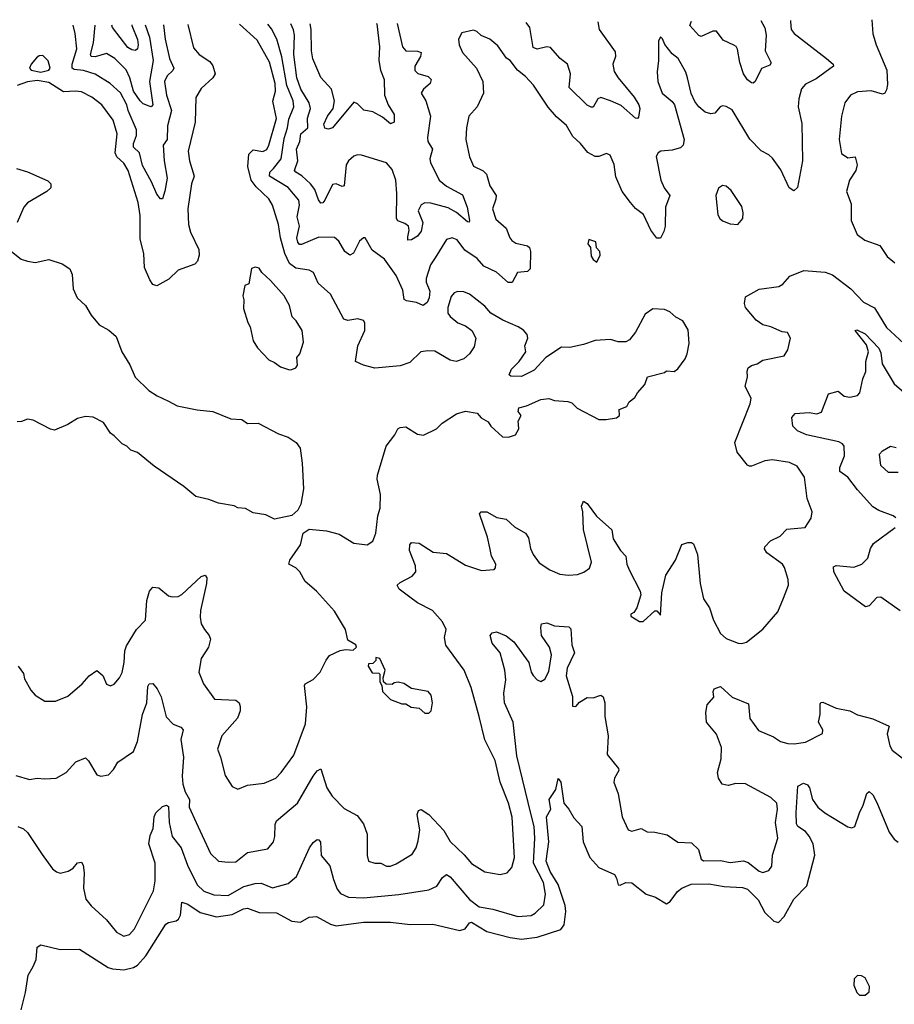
# Model space of a CAD drawing. Extents: x 2199565 to 2323334, y 894172 to 1018966.
# Tile 389 of 440: x 2269675 to 2274205, y 1012984 to 1018086. Entities that reach past the tile are written whole.
import ezdxf

# ---------------------------------------------------------------- set-up
doc = ezdxf.new("R2010")
doc.units = 0

msp = doc.modelspace()

# ---------------------------------------------------------------- linework, layer by layer
at = {"layer": '0CON10XD'}
for points in [[(2270546.6, 1018060.4), (2270575, 1017940), (2270605, 1017905.7), (2270659.4, 1017869.4), (2270676.1, 1017846.1), (2270686.7, 1017805), (2270675.4, 1017784.6), (2270615, 1017730), (2270587.1, 1017682.9), (2270583.1, 1017555), (2270547.1, 1017405), (2270554.3, 1017355), (2270578.5, 1017275), (2270564.5, 1017235.5), (2270545.5, 1017105), (2270548.5, 1017025), (2270559.5, 1016985), (2270602.9, 1016895), (2270603.9, 1016865), (2270596, 1016834), (2270581.7, 1016818.3), (2270495, 1016788.1), (2270448.1, 1016741.9), (2270385, 1016706.7), (2270365, 1016713.3), (2270348.3, 1016738.3), (2270322, 1016802), (2270317.1, 1016875), (2270298.1, 1016948.1), (2270298.2, 1017071.8), (2270288.4, 1017138.4), (2270235.9, 1017305), (2270215, 1017342.5), (2270178.4, 1017375), (2270168.9, 1017395), (2270180.3, 1017495), (2270159.1, 1017565), (2270100.9, 1017645), (2270049.2, 1017685), (2269995, 1017711.2), (2269964.3, 1017715.7), (2269901.2, 1017711.2), (2269825, 1017760.7), (2269765, 1017771.5), (2269715, 1017764.1), (2269661.2, 1017745)], [(2270420, 1018059.7), (2270429.2, 1017985), (2270450.2, 1017885), (2270473.1, 1017835), (2270468, 1017822), (2270438.2, 1017795), (2270425.3, 1017764.7), (2270435.3, 1017695), (2270461.9, 1017615), (2270441.1, 1017535), (2270439.3, 1017465), (2270417.5, 1017435), (2270422.6, 1017355), (2270439.1, 1017265), (2270427.2, 1017197.2), (2270415, 1017156.7), (2270405, 1017158), (2270385, 1017181.9), (2270357.8, 1017245), (2270310.2, 1017330.2), (2270295.1, 1017395.1), (2270264.6, 1017425), (2270264.1, 1017444.1), (2270279.8, 1017485), (2270280.4, 1017515), (2270236.5, 1017615), (2270229.1, 1017645), (2270196.4, 1017706.4), (2270144.3, 1017754.3), (2270065, 1017804.1), (2270005, 1017823), (2269957.7, 1017827.7), (2269946.9, 1017835), (2269946, 1017855), (2269971.2, 1017935), (2269961.5, 1018015), (2269951.4, 1018057)], [(2270324.4, 1018059.2), (2270346.9, 1017995), (2270366.7, 1017875), (2270347.3, 1017765), (2270365, 1017644), (2270355.3, 1017634.7), (2270345, 1017637), (2270315, 1017650.2), (2270298.4, 1017665), (2270265, 1017716), (2270245.1, 1017785.1), (2270225.8, 1017825.8), (2270167.3, 1017885), (2270125, 1017910), (2270065, 1017893), (2270044.8, 1017894.8), (2270042.1, 1017905), (2270056.3, 1017966.3), (2270065.8, 1018057.7)], [(2270255.7, 1018058.8), (2270256, 1018056), (2270285, 1017983.8), (2270289.3, 1017955), (2270285.4, 1017935), (2270275, 1017926.4), (2270255, 1017929.4), (2270235, 1017941.8), (2270156.4, 1018045), (2270152.7, 1018058.2)], [(2270333.2, 1015076.8), (2270347.5, 1015125), (2270365, 1015146), (2270395, 1015141.4), (2270445, 1015100), (2270465, 1015094.4), (2270495, 1015096.7), (2270515, 1015106.7), (2270615, 1015200), (2270635, 1015207.5), (2270643.9, 1015193.9), (2270643.1, 1015165), (2270611.5, 1015025), (2270609.1, 1014989.1), (2270615.6, 1014955), (2270631.4, 1014925), (2270657.1, 1014895), (2270662.9, 1014875), (2270653.1, 1014835), (2270614.4, 1014775), (2270602.5, 1014705), (2270626.5, 1014645), (2270683.8, 1014565), (2270795, 1014560), (2270811.2, 1014545), (2270817, 1014527), (2270817.5, 1014505), (2270803.4, 1014466.6), (2270722.5, 1014375), (2270699.2, 1014305), (2270715.6, 1014265), (2270738.5, 1014168.5), (2270775, 1014111.4), (2270805, 1014098.1), (2270855, 1014119.4), (2270940.8, 1014129.2), (2271001.4, 1014155), (2271029.4, 1014185), (2271094.6, 1014275.4), (2271155, 1014437.5), (2271161.9, 1014525), (2271150, 1014635), (2271154, 1014645), (2271195, 1014666), (2271232, 1014705), (2271262.3, 1014767.7), (2271279.5, 1014790.5), (2271335, 1014816.7), (2271365, 1014822.5), (2271401.7, 1014818.3), (2271420, 1014835), (2271416.4, 1014846.4), (2271375, 1014870), (2271363.3, 1014925), (2271305, 1015021.2), (2271212, 1015125), (2271154, 1015175), (2271126.7, 1015225), (2271105.8, 1015245.8), (2271068.8, 1015265), (2271074, 1015285), (2271130, 1015365), (2271143.3, 1015425), (2271175, 1015446), (2271263.3, 1015436.7), (2271330.5, 1015420.5), (2271405, 1015373.8), (2271475, 1015363.8), (2271505, 1015383.3), (2271520, 1015425), (2271530, 1015515), (2271542.9, 1015555), (2271543.1, 1015625), (2271526.5, 1015705), (2271527.5, 1015725), (2271572.5, 1015875), (2271618.8, 1015935), (2271633.3, 1015965), (2271645, 1015973.3), (2271675, 1015976.2), (2271735, 1015938.8), (2271766.4, 1015933.6), (2271833.3, 1015965), (2271863.8, 1015995), (2271937.3, 1016042.7), (2271985, 1016058), (2272045, 1016047.5), (2272065, 1016023.3), (2272101.7, 1016001.7), (2272115, 1015980), (2272175, 1015924), (2272207.7, 1015922.3), (2272242.5, 1015935), (2272261.2, 1015965), (2272258.3, 1015988.3), (2272256.7, 1016005), (2272272.5, 1016035), (2272257.5, 1016055), (2272260, 1016075), (2272300, 1016085), (2272375, 1016117.5), (2272415, 1016123.3), (2272445, 1016113.3), (2272515, 1016107.5), (2272535, 1016100), (2272563, 1016073), (2272675, 1016013.3), (2272713.3, 1016013.3), (2272767, 1016023), (2272782.5, 1016035), (2272780, 1016065), (2272819.3, 1016080.7), (2272832.5, 1016105), (2272861.7, 1016128.3), (2272875, 1016152.5), (2272913.3, 1016195), (2272927.5, 1016235), (2273015, 1016257.5), (2273025, 1016266.2), (2273065, 1016263.3), (2273084.2, 1016275.8), (2273122.1, 1016327.9), (2273132.9, 1016355), (2273142.7, 1016407.3), (2273137.9, 1016477.9), (2273110, 1016525), (2273074.5, 1016544.5), (2273042.5, 1016572.5), (2273015, 1016584), (2272955, 1016587.1), (2272915, 1016560), (2272865, 1016466.7), (2272833, 1016427), (2272815, 1016416.7), (2272775, 1016416.7), (2272735, 1016428.8), (2272655, 1016424), (2272595, 1016402.5), (2272525, 1016387.5), (2272481.3, 1016388.7), (2272400, 1016335), (2272340.7, 1016269.3), (2272275, 1016237.5), (2272218.3, 1016238.3), (2272210, 1016245), (2272222.5, 1016275), (2272262.5, 1016315), (2272295.9, 1016364.1), (2272291.2, 1016395), (2272306.2, 1016435), (2272303.3, 1016455), (2272285, 1016476.7), (2272257.5, 1016495), (2272178.3, 1016528.3), (2272116.2, 1016565), (2272085, 1016600.8), (2272005, 1016663.1), (2271975, 1016675.6), (2271945, 1016678.1), (2271925, 1016670.8), (2271909.1, 1016650.9), (2271893.5, 1016595), (2271893.5, 1016565), (2271905, 1016547.1), (2271945, 1016515.7), (2271985, 1016498.6), (2272017.5, 1016475), (2272038, 1016435), (2272029.3, 1016390.7), (2272005.4, 1016354.6), (2271975, 1016327.5), (2271935.7, 1016314.3), (2271905, 1016320.8), (2271825, 1016368.6), (2271789.5, 1016370.5), (2271753.3, 1016365), (2271695, 1016310), (2271645, 1016291.9), (2271515, 1016280.6), (2271455.4, 1016295.4), (2271414, 1016315), (2271427.1, 1016395), (2271462, 1016475), (2271463.3, 1016515), (2271455, 1016526.7), (2271425.8, 1016535.8), (2271375, 1016527.8), (2271354.7, 1016534.7), (2271285, 1016664.2), (2271220.2, 1016720.2), (2271196.2, 1016776.2), (2271175, 1016788.5), (2271105, 1016798.4), (2271071.6, 1016821.6), (2271048, 1016875), (2271025.2, 1016955), (2271014.7, 1017025), (2270983.9, 1017125), (2270965, 1017158.2), (2270899.3, 1017219.3), (2270874.4, 1017254.4), (2270856.2, 1017325), (2270861.6, 1017388.4), (2270885, 1017412.1), (2270935, 1017403.5), (2270955, 1017412.9), (2270966.2, 1017435), (2271005.7, 1017574.3), (2270986.3, 1017663.7), (2271000.3, 1017715), (2270997.9, 1017755), (2270969.3, 1017865), (2270905, 1017979.5), (2270812.8, 1018062)], [(2273668.5, 1018082.4), (2273667.8, 1018075), (2273671.9, 1018035), (2273687.5, 1018015), (2273854.5, 1017884.5), (2273888.2, 1017855), (2273890, 1017845), (2273800.9, 1017779.1), (2273745, 1017752.5), (2273725, 1017726.7), (2273711.5, 1017675), (2273706.9, 1017635), (2273727.1, 1017547.1), (2273730.4, 1017355), (2273704.2, 1017215.8), (2273685, 1017198.8), (2273660.8, 1017215), (2273618.3, 1017308.3), (2273575, 1017368.8), (2273555, 1017385.8), (2273515, 1017405.8), (2273456.2, 1017466.2), (2273365, 1017618), (2273335, 1017635.7), (2273315, 1017638.8), (2273303.3, 1017635), (2273275, 1017602), (2273255, 1017597.1), (2273225, 1017606.9), (2273193.7, 1017633.7), (2273172.1, 1017662.1), (2273153.8, 1017703.8), (2273134.5, 1017785), (2273125, 1017814), (2273085.7, 1017885), (2273055, 1017908.8), (2273017.5, 1017957.5), (2273005, 1017986.7), (2272995, 1017997.5), (2272984, 1017974), (2272984.4, 1017875), (2272976.9, 1017815), (2272980, 1017765), (2273002.9, 1017705), (2273055, 1017662.2), (2273067.5, 1017645), (2273116.5, 1017465), (2273111.4, 1017435), (2273097.7, 1017422.3), (2273055, 1017410), (2272995.4, 1017404.6), (2272981.9, 1017395), (2272972.7, 1017377.3), (2272996.3, 1017255), (2273013.9, 1017213.9), (2273042.5, 1017175), (2273020.9, 1017115), (2273018.2, 1017015), (2273012.2, 1016987.8), (2272995, 1016953.3), (2272975, 1016953.8), (2272945, 1016995.8), (2272906.3, 1017076.3), (2272865, 1017107.1), (2272838.4, 1017138.4), (2272796.5, 1017195), (2272762.3, 1017272.3), (2272753.8, 1017335), (2272733.4, 1017383.4), (2272715, 1017392.5), (2272675, 1017376.9), (2272655, 1017377.5), (2272617.4, 1017397.4), (2272580, 1017445), (2272540.1, 1017480.1), (2272508, 1017538), (2272455, 1017582.7), (2272412.3, 1017632.3), (2272336.2, 1017746.2), (2272295, 1017791.4), (2272254, 1017825), (2272215, 1017873.8), (2272195.8, 1017885.8), (2272150.9, 1017950.9), (2272110, 1017985), (2272065, 1018004.3), (2272042.5, 1018025), (2272025, 1018031.5), (2271965, 1018018), (2271948, 1017985), (2271952, 1017955), (2271969.4, 1017915), (2272040.6, 1017835), (2272074.4, 1017765), (2272077.1, 1017705), (2272045.4, 1017634.6), (2272001.1, 1017585), (2271988.6, 1017525), (2271985.6, 1017465), (2272005.6, 1017375), (2272026.4, 1017326.4), (2272075, 1017301.9), (2272092.9, 1017285), (2272110.9, 1017225), (2272142.5, 1017175), (2272142.1, 1017155), (2272123.8, 1017105), (2272141.3, 1017051.3), (2272195.6, 1017005), (2272213.8, 1016955), (2272225, 1016940.9), (2272245, 1016928.5), (2272304.6, 1016914.6), (2272316, 1016906), (2272320.8, 1016885), (2272318.5, 1016795), (2272305, 1016780.6), (2272253.5, 1016776.5), (2272225.5, 1016724.5), (2272205, 1016723.3), (2272145, 1016776.8), (2272079.3, 1016809.3), (2272045, 1016847.7), (2271981, 1016891), (2271941.4, 1016945), (2271915, 1016955.7), (2271885, 1016946), (2271827.6, 1016852.4), (2271803.2, 1016815), (2271781, 1016745), (2271780.8, 1016725), (2271798.8, 1016678.8), (2271795.8, 1016645), (2271785, 1016620.5), (2271765, 1016604.4), (2271731, 1016621), (2271678.3, 1016628.3), (2271666.4, 1016635), (2271659.4, 1016685), (2271625, 1016760), (2271565, 1016844.3), (2271500.8, 1016890.8), (2271465, 1016956.2), (2271455, 1016956.2), (2271435, 1016937.5), (2271403.6, 1016876.4), (2271385, 1016865.7), (2271358.5, 1016885), (2271327.4, 1016937.4), (2271305, 1016956.4), (2271225, 1016958.7), (2271135, 1016920.8), (2271125, 1016921.5), (2271115, 1016932.9), (2271109.7, 1016955), (2271124.3, 1017015), (2271111.4, 1017065), (2271123.5, 1017125), (2271120.1, 1017150.1), (2271066.4, 1017216.4), (2270969.3, 1017275), (2270970, 1017295), (2270989.8, 1017315), (2271028.5, 1017365), (2271045, 1017470.8), (2271062.2, 1017525), (2271069, 1017571), (2271094.8, 1017635), (2271090.8, 1017665), (2271059.4, 1017745), (2271033.4, 1017893.4), (2271006.2, 1017985), (2270978.9, 1018038.9), (2270959.6, 1018062.8)], [(2271630.7, 1018066.6), (2271657.3, 1017945), (2271674.6, 1017924.6), (2271735, 1017922.7), (2271754, 1017915), (2271751.1, 1017895), (2271722.5, 1017845), (2271721.7, 1017821.7), (2271737.1, 1017807.1), (2271790.9, 1017790.9), (2271805.6, 1017775), (2271800.6, 1017755), (2271766.7, 1017725), (2271754.5, 1017705), (2271778.9, 1017665), (2271803.6, 1017585), (2271787.5, 1017475), (2271789.6, 1017455), (2271813.8, 1017415), (2271799.6, 1017365), (2271802.3, 1017345), (2271847.1, 1017255), (2271885, 1017223.6), (2271968.1, 1017178.1), (2271993.1, 1017115), (2272005.6, 1017044.4), (2272003, 1017037), (2271995, 1017037.5), (2271937.3, 1017087.3), (2271895, 1017110.2), (2271805, 1017135.6), (2271773, 1017137), (2271754.2, 1017125.8), (2271739.5, 1017095), (2271762.7, 1017035), (2271755, 1016990.6), (2271735.2, 1016964.8), (2271705, 1016944.4), (2271685, 1016942.5), (2271685, 1016960), (2271692.5, 1016995), (2271688.4, 1017015), (2271670.1, 1017030.1), (2271633.4, 1017043.4), (2271627.1, 1017055), (2271629, 1017185), (2271623.4, 1017255), (2271605, 1017309.5), (2271575, 1017344), (2271445, 1017383.4), (2271424.7, 1017385.3), (2271405, 1017378.5), (2271378.9, 1017355), (2271366.4, 1017333.6), (2271355.5, 1017224.5), (2271345, 1017221.4), (2271315, 1017234.5), (2271295, 1017232.5), (2271255, 1017150.8), (2271245, 1017137.5), (2271235, 1017135.8), (2271222.1, 1017152.1), (2271202.9, 1017205), (2271180.8, 1017235), (2271136.4, 1017276.4), (2271104.5, 1017295), (2271097.5, 1017305), (2271115.3, 1017355), (2271108.4, 1017415), (2271125.6, 1017454.4), (2271130.5, 1017495), (2271166.6, 1017525), (2271166, 1017575), (2271181.4, 1017625), (2271175.2, 1017655), (2271130.7, 1017725), (2271110, 1017785), (2271095.2, 1017905), (2271099.1, 1018005), (2271093.9, 1018033.9), (2271079.5, 1018063.5)], [(2271523.5, 1018066), (2271524.4, 1018065), (2271537.9, 1017945), (2271534.7, 1017875), (2271544.7, 1017824.7), (2271562.9, 1017775), (2271564.4, 1017695), (2271584.4, 1017644.4), (2271615.2, 1017595), (2271615.5, 1017554.5), (2271595, 1017545.8), (2271555, 1017581.4), (2271505, 1017608.8), (2271457.2, 1017617.2), (2271425, 1017650), (2271405, 1017659.2), (2271295, 1017525.6), (2271275, 1017517.7), (2271255, 1017524), (2271250.7, 1017545), (2271268.7, 1017585), (2271298.2, 1017625), (2271305.2, 1017665), (2271290.8, 1017725), (2271235, 1017786), (2271193.2, 1017883.2), (2271185.7, 1017925), (2271185.5, 1018035), (2271179.3, 1018064.1)], [(2272669.3, 1018074.3), (2272676.9, 1018035), (2272759.8, 1017919.8), (2272760.4, 1017895), (2272748.2, 1017855), (2272755, 1017817.5), (2272774.4, 1017785), (2272857.9, 1017685), (2272882.5, 1017645), (2272887.8, 1017625), (2272880, 1017580), (2272875, 1017573.3), (2272865, 1017576), (2272791, 1017641), (2272735, 1017666), (2272685, 1017682.9), (2272668.9, 1017675), (2272645, 1017632.9), (2272635, 1017631.9), (2272615, 1017643.5), (2272520.5, 1017735), (2272527.5, 1017805), (2272512.5, 1017855), (2272473.8, 1017885), (2272425, 1017942.5), (2272405, 1017945.4), (2272355, 1017933.8), (2272335, 1017942.5), (2272316.7, 1018045), (2272298.4, 1018071.3)], [(2273513.2, 1018081.1), (2273535, 1018044.2), (2273542, 1018005), (2273537.1, 1017925), (2273567.3, 1017862.7), (2273560, 1017850), (2273517, 1017833), (2273484.2, 1017765.8), (2273475, 1017756.7), (2273465, 1017759.2), (2273445, 1017774.3), (2273423.9, 1017805), (2273405, 1017863.8), (2273393.3, 1017933.3), (2273386.7, 1017946.7), (2273374, 1017954), (2273319.2, 1017979.2), (2273285, 1018025.6), (2273265, 1018026.4), (2273205, 1017999.1), (2273193.4, 1018003.4), (2273146.7, 1018055), (2273154.1, 1018078.2)], [(2274088.4, 1018085.8), (2274095, 1018012.5), (2274111.1, 1017955), (2274166.7, 1017825), (2274169.7, 1017750.3), (2274165, 1017722.5), (2274155.7, 1017704.3), (2274145, 1017700), (2274085, 1017717.1), (2274015, 1017712.5), (2273978.8, 1017695), (2273949.2, 1017655), (2273931.4, 1017585), (2273920.6, 1017465), (2273932.1, 1017392.1), (2273965, 1017370.8), (2274002.5, 1017375), (2274013.8, 1017333.8), (2274006.2, 1017305), (2273972.7, 1017255), (2273958.2, 1017195), (2273981.3, 1017131.3), (2273981.5, 1017045), (2274013.3, 1016973.3), (2274052.9, 1016942.9), (2274130, 1016915), (2274168.7, 1016858.7), (2274207.5, 1016825)], [(2269785, 1017814.4), (2269825, 1017824.4), (2269833.1, 1017835), (2269822.1, 1017872.1), (2269795, 1017900), (2269775, 1017898), (2269762.4, 1017887.6), (2269734, 1017855), (2269726.2, 1017835), (2269735, 1017824.2), (2269785, 1017814.4)], [(2269658.8, 1017315), (2269715, 1017297.1), (2269820.2, 1017250.2), (2269835.7, 1017235), (2269835.6, 1017215), (2269815.3, 1017194.7), (2269715, 1017137.1), (2269697.1, 1017115), (2269661.2, 1017035)], [(2273395, 1017023.8), (2273420, 1017055), (2273422, 1017085), (2273415, 1017117.5), (2273361.2, 1017201.2), (2273335, 1017223.3), (2273315, 1017226.7), (2273295, 1017212.5), (2273281.2, 1017175), (2273291.2, 1017075), (2273301.2, 1017055), (2273315, 1017043.8), (2273355, 1017028), (2273395, 1017023.8)], [(2272665, 1016830), (2272682.5, 1016865), (2272680, 1016885), (2272663, 1016903), (2272660, 1016935), (2272622.5, 1016947.5), (2272617.5, 1016925), (2272632.5, 1016905), (2272635, 1016860), (2272645, 1016842.5), (2272665, 1016830)], [(2269632, 1016885), (2269682.5, 1016845), (2269715, 1016834), (2269755, 1016828), (2269825, 1016843.1), (2269895, 1016820.5), (2269934.2, 1016795), (2269946.7, 1016765), (2269951.7, 1016691.7), (2269972, 1016645), (2270016.2, 1016605), (2270045, 1016553.8), (2270086.7, 1016505), (2270137.3, 1016477.3), (2270174.1, 1016444.1), (2270204.4, 1016364.4), (2270245, 1016297.5), (2270272.7, 1016232.7), (2270344.2, 1016164.2), (2270386.2, 1016136.2), (2270445, 1016108.8), (2270490, 1016085), (2270595, 1016063.8), (2270675, 1016056), (2270768.3, 1016018.3), (2270825, 1016013.3), (2270855, 1015993.3), (2270910, 1015995), (2271015, 1015940), (2271065, 1015923.3), (2271107.5, 1015895), (2271128, 1015865), (2271137.6, 1015787.6), (2271145.8, 1015655), (2271132, 1015575), (2271115, 1015543.3), (2271085, 1015516.7), (2270995, 1015496.7), (2270950.5, 1015520.5), (2270885, 1015530), (2270845, 1015553.3), (2270805, 1015556.7), (2270785, 1015566.2), (2270705, 1015580), (2270655, 1015600), (2270587.5, 1015615), (2270525, 1015666.7), (2270371.7, 1015771.7), (2270285, 1015842.5), (2270250, 1015855), (2270230, 1015875), (2270205, 1015887.5), (2270165, 1015930), (2270145, 1015942.5), (2270109.3, 1015999.3), (2270055, 1016026.2), (2270015, 1016028.8), (2269975, 1016020), (2269925, 1015988.8), (2269855, 1015958.8), (2269835, 1015963.8), (2269745, 1016011.2), (2269715, 1016016.2), (2269685, 1016003.8), (2269661.7, 1016001.7)], [(2269655, 1014168.6), (2269725, 1014148.1), (2269765, 1014155.6), (2269805, 1014151.4), (2269864.5, 1014155.5), (2269915, 1014184), (2269965, 1014239.2), (2270015, 1014260), (2270032, 1014245), (2270075, 1014173.3), (2270095, 1014166.2), (2270135, 1014173.3), (2270160.3, 1014199.7), (2270182.4, 1014237.6), (2270265, 1014294), (2270284.5, 1014345.5), (2270311.8, 1014485), (2270333.9, 1014545), (2270339.4, 1014630.6), (2270345.9, 1014644.1), (2270365, 1014646.2), (2270387.8, 1014617.8), (2270406.9, 1014576.9), (2270433.4, 1014473.4), (2270470, 1014435), (2270509.1, 1014419.1), (2270521.1, 1014405), (2270508.9, 1014355), (2270523.8, 1014265), (2270516.7, 1014165), (2270520.3, 1014125), (2270532.3, 1014085), (2270553.9, 1014045), (2270552.1, 1014005), (2270589.2, 1013925), (2270662.9, 1013765), (2270705, 1013725.7), (2270755, 1013719.5), (2270795, 1013722.2), (2270855, 1013769.4), (2270960.6, 1013789.4), (2270990, 1013825), (2270996.6, 1013853.4), (2270997.8, 1013915), (2271004.4, 1013935), (2271113.4, 1014026.6), (2271194.5, 1014165), (2271215, 1014194.2), (2271235, 1014203.8), (2271265, 1014106), (2271292.7, 1014062.7), (2271355, 1013998.6), (2271422.4, 1013962.4), (2271455, 1013918.8), (2271474.4, 1013865), (2271474, 1013755), (2271482.5, 1013725), (2271514.2, 1013714.2), (2271545, 1013714.3), (2271575, 1013700), (2271595, 1013700), (2271625, 1013711.1), (2271708.3, 1013761.7), (2271729.1, 1013795), (2271739.2, 1013830.8), (2271747.6, 1013887.6), (2271733.3, 1013966.7), (2271741.4, 1013988.6), (2271755, 1013993.8), (2271795, 1013967.5), (2271872.2, 1013885), (2271905, 1013827.8), (2271978.1, 1013758.1), (2272015, 1013712.9), (2272085, 1013670), (2272164.2, 1013655.8), (2272200, 1013665), (2272225, 1013693.3), (2272238.5, 1013745), (2272226.6, 1013953.4), (2272206.7, 1014026.7), (2272164.2, 1014135), (2272137.4, 1014247.4), (2272084.7, 1014354.7), (2272055, 1014474.2), (2272012.7, 1014625), (2271976.5, 1014715), (2271882.5, 1014845), (2271875.6, 1014885), (2271883.3, 1014925), (2271865.5, 1014965), (2271814, 1015024), (2271735, 1015064.3), (2271695, 1015092.5), (2271640, 1015135), (2271630.5, 1015155), (2271645, 1015169.6), (2271708.7, 1015201.3), (2271727.7, 1015225), (2271724.7, 1015255), (2271694.5, 1015335), (2271695.8, 1015364.2), (2271705, 1015376.2), (2271745, 1015372.5), (2271816.9, 1015326.9), (2271885, 1015319.2), (2271985, 1015259.4), (2272067.7, 1015232.3), (2272133.3, 1015236.7), (2272140, 1015245), (2272140.8, 1015265), (2272118.9, 1015305), (2272110.7, 1015349.3), (2272098.5, 1015405), (2272056.2, 1015525), (2272065, 1015536), (2272095, 1015535.8), (2272146.8, 1015506.8), (2272195, 1015497.5), (2272237.8, 1015457.8), (2272295.5, 1015425.5), (2272310.5, 1015400.5), (2272321.5, 1015345), (2272334.4, 1015315), (2272365, 1015272), (2272421.2, 1015235), (2272473.2, 1015213.2), (2272517.3, 1015207.3), (2272565, 1015210), (2272597.1, 1015222.9), (2272626.1, 1015243.9), (2272637.3, 1015275), (2272595.9, 1015444.1), (2272591.4, 1015535), (2272584.3, 1015565.7), (2272595, 1015591.2), (2272615, 1015578), (2272662.9, 1015512.9), (2272742.9, 1015442.9), (2272748.9, 1015395), (2272786.9, 1015335), (2272814.5, 1015305), (2272820.5, 1015265), (2272832.2, 1015235), (2272888.8, 1015125), (2272892, 1015105), (2272871.7, 1015038.3), (2272856.7, 1015013.3), (2272840, 1015005), (2272840, 1014995), (2272885, 1014967.5), (2272905, 1014967.5), (2272965, 1015023.3), (2272975, 1015022.5), (2272995, 1015000), (2273001.5, 1015115), (2273022.1, 1015207.9), (2273072.5, 1015285), (2273105, 1015366.7), (2273136.4, 1015376.4), (2273155, 1015376.7), (2273165, 1015370), (2273185.6, 1015315), (2273199.1, 1015165), (2273216.9, 1015085), (2273248.1, 1015038.1), (2273268.6, 1014975), (2273305, 1014905.6), (2273335, 1014878.9), (2273395.8, 1014854.2), (2273415, 1014852.9), (2273439.7, 1014860.3), (2273525, 1014926.7), (2273602.3, 1015017.7), (2273631.9, 1015088.1), (2273658, 1015155), (2273655.8, 1015185), (2273636.6, 1015246.6), (2273625.7, 1015265), (2273545, 1015322.9), (2273533.7, 1015343.7), (2273534.4, 1015355), (2273564, 1015385), (2273615, 1015410), (2273648.8, 1015445), (2273743.3, 1015455), (2273775, 1015502.5), (2273779.2, 1015535), (2273754.5, 1015604.5), (2273739.4, 1015715), (2273703, 1015773), (2273661.7, 1015791.7), (2273575, 1015804.3), (2273535, 1015800), (2273465, 1015771.9), (2273455, 1015772.9), (2273445, 1015777.5), (2273392.2, 1015845), (2273380, 1015895), (2273458.1, 1016095), (2273464.1, 1016124.1), (2273432.9, 1016185), (2273445.6, 1016235), (2273443.1, 1016265), (2273449.1, 1016280.9), (2273465, 1016294), (2273495, 1016302), (2273525, 1016320.6), (2273635, 1016344), (2273653.3, 1016375), (2273667.5, 1016435), (2273652.5, 1016465), (2273625, 1016468.8), (2273566.2, 1016495), (2273525, 1016505.4), (2273489.3, 1016529.3), (2273434.4, 1016595), (2273429.4, 1016615), (2273435, 1016650), (2273505, 1016689.2), (2273606.6, 1016703.4), (2273628.8, 1016715), (2273665, 1016756.2), (2273736.4, 1016786.4), (2273847.7, 1016777.7), (2273885, 1016764), (2273980.9, 1016690.9), (2274045, 1016621.9), (2274102.5, 1016592.5), (2274165, 1016491.4), (2274255, 1016407.5)], [(2271071.7, 1016271.7), (2271085, 1016273.3), (2271105, 1016282.5), (2271113.3, 1016295), (2271111.2, 1016335), (2271125.8, 1016354.2), (2271145.6, 1016414.4), (2271138.1, 1016475), (2271107.1, 1016525), (2271086.6, 1016546.6), (2271073.3, 1016605), (2271045, 1016654.2), (2270974.2, 1016735), (2270930, 1016775), (2270915, 1016797.5), (2270895, 1016803.3), (2270875, 1016796.7), (2270862.5, 1016717.5), (2270841.7, 1016708.3), (2270830, 1016655), (2270836.1, 1016633.9), (2270835, 1016590), (2270855.9, 1016515.9), (2270868.8, 1016495), (2270885, 1016422.5), (2270906.2, 1016386.2), (2270965, 1016323.8), (2270995, 1016310), (2271025, 1016286.7), (2271071.7, 1016271.7)], [(2274213.3, 1015505), (2274200, 1015515), (2274125, 1015543.1), (2274095, 1015560.6), (2274015, 1015649.1), (2273965.2, 1015715.2), (2273922.9, 1015745), (2273923.5, 1015765), (2273948, 1015825), (2273945.5, 1015875), (2273937.5, 1015887.5), (2273918, 1015898), (2273750, 1015935), (2273703.8, 1015955), (2273679.5, 1015979.5), (2273673.8, 1016025), (2273692.5, 1016045), (2273765, 1016050.6), (2273803.4, 1016043.4), (2273828.2, 1016051.8), (2273865, 1016146.5), (2273915, 1016160), (2273945.4, 1016135.4), (2273975, 1016128.9), (2274015, 1016138.6), (2274027.6, 1016152.4), (2274042.2, 1016225), (2274057.7, 1016262.3), (2274057.5, 1016315), (2274072.3, 1016365), (2274061.6, 1016401.6), (2274003.3, 1016475), (2274011.7, 1016478.3), (2274055, 1016458.1), (2274125, 1016384.5), (2274135, 1016358.8), (2274142.1, 1016302.1), (2274205, 1016199.1), (2274365, 1016061.4)], [(2274225, 1015739), (2274175, 1015739.3), (2274135.4, 1015775), (2274128.6, 1015835), (2274145, 1015852), (2274185, 1015876), (2274215, 1015868.6)], [(2274235, 1015023.1), (2274135, 1015092.5), (2274115, 1015092.2), (2274075, 1015047.8), (2274056.3, 1015043.7), (2273945.5, 1015125), (2273892.5, 1015225), (2273890.3, 1015249.7), (2273905, 1015257.5), (2273995, 1015249.6), (2274037.5, 1015265), (2274068.6, 1015295), (2274082, 1015345), (2274098.3, 1015371.7), (2274210, 1015455)], [(2269666.7, 1014735), (2269695, 1014697.5), (2269700.5, 1014670.5), (2269731.7, 1014611.7), (2269755, 1014586.2), (2269805, 1014554), (2269860, 1014555), (2269925, 1014580), (2269999.2, 1014645), (2270035, 1014686), (2270075, 1014713.8), (2270105, 1014686.7), (2270125, 1014642.5), (2270145, 1014633.3), (2270165, 1014643.3), (2270192, 1014675), (2270205, 1014702.5), (2270216.7, 1014755), (2270219.4, 1014815), (2270228.7, 1014841.3), (2270280, 1014925), (2270326.9, 1014975), (2270333.2, 1015076.8)], [(2269665, 1013904.4), (2269695, 1013892.2), (2269715, 1013874.4), (2269790.4, 1013760.4), (2269845.4, 1013685.4), (2269865, 1013669.2), (2269885, 1013663.1), (2269926.1, 1013673.9), (2269951.5, 1013688.5), (2269975, 1013716), (2269995, 1013720), (2270003.8, 1013705), (2270008.8, 1013665), (2270005.4, 1013585), (2270018.1, 1013528.1), (2270045, 1013494.3), (2270125, 1013420.6), (2270176.9, 1013356.9), (2270215, 1013336.4), (2270244, 1013346), (2270268.8, 1013375), (2270368.3, 1013571.7), (2270377.3, 1013622.7), (2270376.9, 1013715), (2270344, 1013815), (2270351.2, 1013858.8), (2270366.2, 1013895), (2270372.1, 1013955), (2270380, 1013975), (2270415, 1014009.2), (2270435, 1014015.7), (2270445, 1014008.8), (2270449.3, 1013925), (2270465, 1013852.5), (2270510.7, 1013795), (2270544.2, 1013705), (2270595, 1013603.3), (2270629.4, 1013569.4), (2270680.9, 1013550.9), (2270755, 1013547.5), (2270836.5, 1013593.5), (2270895, 1013610), (2270925, 1013610.8), (2270985, 1013587.2), (2271065, 1013610.4), (2271108.2, 1013645), (2271175.4, 1013794.6), (2271195, 1013822), (2271215, 1013837.5), (2271225, 1013836), (2271233.2, 1013823.2), (2271237.1, 1013755), (2271281.1, 1013701.1), (2271301, 1013631), (2271319.5, 1013579.5), (2271337.2, 1013557.2), (2271378.5, 1013538.5), (2271455, 1013534.7), (2271638.1, 1013551.9), (2271795, 1013576.9), (2271835, 1013595.8), (2271865, 1013640.8), (2271885, 1013656), (2271905, 1013644.4), (2272005, 1013526.2), (2272055, 1013489.2), (2272125, 1013477.3), (2272255, 1013438.2), (2272325, 1013443.8), (2272344.3, 1013455), (2272390.2, 1013499.8), (2272398.4, 1013555), (2272388.1, 1013615), (2272337.2, 1013715), (2272344.1, 1013844.1), (2272339.2, 1013905), (2272324.7, 1013965.3), (2272250.5, 1014270.5), (2272230.4, 1014445), (2272186.9, 1014545), (2272182.5, 1014595), (2272192.5, 1014665), (2272187.5, 1014715), (2272164.6, 1014805), (2272122.9, 1014855), (2272112.2, 1014895), (2272121.8, 1014908.2), (2272145, 1014914.3), (2272195, 1014892.2), (2272235, 1014862.2), (2272311.8, 1014755), (2272324.5, 1014705), (2272335, 1014687.5), (2272355, 1014664.3), (2272375, 1014655.7), (2272395, 1014668), (2272415, 1014707.5), (2272430.3, 1014795), (2272419.3, 1014835), (2272377.5, 1014895), (2272374, 1014936), (2272377.5, 1014955), (2272405, 1014960), (2272445, 1014944), (2272519.2, 1014939.2), (2272529.3, 1014929.3), (2272534.4, 1014845.6), (2272548.5, 1014805), (2272511.1, 1014725), (2272505.5, 1014685), (2272537.9, 1014577.9), (2272538.9, 1014528.9), (2272555, 1014526.7), (2272575, 1014550), (2272615, 1014573.8), (2272645, 1014572), (2272685, 1014586), (2272696.9, 1014576.9), (2272705.5, 1014545), (2272706.5, 1014475), (2272723.8, 1014375), (2272718.1, 1014278.1), (2272776.2, 1014205), (2272778.8, 1014195), (2272756, 1014155), (2272752.5, 1014135), (2272774.5, 1014074.5), (2272796, 1013955), (2272827.5, 1013887.5), (2272845, 1013880), (2272894.3, 1013894.3), (2272925, 1013877.1), (2272965, 1013875.5), (2273028.3, 1013861.7), (2273084.2, 1013824.2), (2273155, 1013820.6), (2273191.9, 1013785), (2273205.6, 1013735.6), (2273216.4, 1013726.4), (2273305, 1013728.7), (2273355, 1013718.8), (2273425, 1013727.1), (2273448.3, 1013718.3), (2273505, 1013673.6), (2273525, 1013666.9), (2273555, 1013677.5), (2273570.9, 1013699.1), (2273575, 1013756.7), (2273602.7, 1013845), (2273589.5, 1013925), (2273600.4, 1013995), (2273596.2, 1014025), (2273565.7, 1014055.7), (2273435, 1014125.4), (2273385, 1014127.3), (2273345, 1014116.7), (2273314.4, 1014125), (2273295.3, 1014155.3), (2273289.1, 1014185), (2273309.1, 1014255), (2273310.4, 1014315), (2273285, 1014384.2), (2273231.9, 1014445), (2273229.4, 1014495), (2273236, 1014535), (2273271.2, 1014575), (2273266.7, 1014605), (2273271.7, 1014618.3), (2273305, 1014630), (2273365, 1014575.6), (2273450.3, 1014540.3), (2273457.5, 1014465), (2273501.7, 1014401.7), (2273578.9, 1014368.9), (2273615.6, 1014345.6), (2273654.5, 1014334.5), (2273687, 1014333), (2273745, 1014342.5), (2273833.8, 1014386.2), (2273836, 1014405), (2273812.5, 1014445), (2273820.6, 1014485), (2273821.7, 1014538.3), (2273825, 1014547.5), (2273835, 1014550), (2273905, 1014518.9), (2273975, 1014504.3), (2274015, 1014482.9), (2274095, 1014462.2), (2274178, 1014425), (2274168.1, 1014385), (2274182.1, 1014322.1), (2274195, 1014300), (2274248.3, 1014258.3)], [(2271795, 1014492.5), (2271806.4, 1014503.6), (2271812.5, 1014545), (2271806.7, 1014585), (2271790, 1014605), (2271705, 1014620), (2271665, 1014646.7), (2271635, 1014652.5), (2271615, 1014650), (2271605, 1014640), (2271573, 1014643), (2271560, 1014655), (2271557.5, 1014675), (2271567.5, 1014715), (2271540, 1014775), (2271520, 1014780), (2271520, 1014765), (2271505, 1014750), (2271481.7, 1014748.3), (2271480, 1014735), (2271500.7, 1014700.7), (2271535, 1014700), (2271540, 1014695), (2271540, 1014655), (2271550, 1014635), (2271553.8, 1014605), (2271595, 1014562.5), (2271655, 1014540), (2271675, 1014540), (2271703, 1014523), (2271745, 1014517.5), (2271773, 1014493), (2271795, 1014492.5)], [(2269683.1, 1012955), (2269704.8, 1013045), (2269717.9, 1013135), (2269745, 1013178.6), (2269760.5, 1013215), (2269765, 1013280), (2269785, 1013292.5), (2269885, 1013267.1), (2269985, 1013269.2), (2270132.5, 1013175), (2270155, 1013167.7), (2270215, 1013162.3), (2270265, 1013174.6), (2270285, 1013186.4), (2270327.5, 1013235), (2270431.9, 1013398.1), (2270445, 1013407.3), (2270484.7, 1013415.3), (2270497.8, 1013425), (2270507.3, 1013445), (2270515, 1013512.5), (2270545, 1013501.9), (2270610.1, 1013460.1), (2270695, 1013437.1), (2270775, 1013449.6), (2270835, 1013477.5), (2270855, 1013480.9), (2270915, 1013458.9), (2271005, 1013458.2), (2271085, 1013414), (2271128.8, 1013408.8), (2271174.2, 1013435.8), (2271212.3, 1013437.7), (2271285, 1013398.5), (2271315, 1013389.5), (2271455, 1013408.8), (2271595, 1013408.7), (2271697.3, 1013397.3), (2271815, 1013398.9), (2271955, 1013365.9), (2271982.9, 1013375), (2272004.7, 1013405.3), (2272015, 1013408.5), (2272095, 1013360.8), (2272215, 1013329.7), (2272275, 1013320.7), (2272355, 1013331.3), (2272478.3, 1013371.7), (2272494.8, 1013395.2), (2272503.4, 1013465), (2272500.6, 1013495), (2272464.5, 1013605), (2272422.4, 1013672.4), (2272402.6, 1013725), (2272415.2, 1013824.8), (2272403.9, 1013955), (2272425.5, 1013995), (2272418.2, 1014045), (2272452.8, 1014097.2), (2272465, 1014153.8), (2272478.5, 1014135), (2272492.7, 1014025), (2272519.5, 1013995), (2272545, 1013950), (2272586.9, 1013905), (2272594.5, 1013825), (2272628.9, 1013745), (2272675, 1013692), (2272755.5, 1013655.5), (2272766.9, 1013636.9), (2272775, 1013602.5), (2272785, 1013600.8), (2272815, 1013614.2), (2272845, 1013613.1), (2272920, 1013555), (2272968.3, 1013538.3), (2273025, 1013504.4), (2273045, 1013516.7), (2273082.7, 1013567.3), (2273105, 1013585.5), (2273153.6, 1013606.4), (2273245, 1013608.2), (2273323.6, 1013593.6), (2273418.8, 1013588.8), (2273445, 1013580), (2273500.7, 1013525), (2273535, 1013460), (2273581.5, 1013415), (2273605, 1013406.8), (2273635, 1013438), (2273685, 1013528.2), (2273752.7, 1013597.3), (2273793.2, 1013756.8), (2273785.5, 1013814.5), (2273763.7, 1013855), (2273745, 1013879.4), (2273705.4, 1013905), (2273698.9, 1013918.9), (2273696.5, 1013976.5), (2273706.4, 1014113.6), (2273735, 1014130), (2273755, 1014121.2), (2273765.7, 1014105), (2273781.2, 1014045), (2273810, 1014005), (2273845, 1013976.5), (2273965, 1013903.5), (2273985, 1013897.5), (2274001.2, 1013905), (2274024.6, 1013975.4), (2274044.4, 1014015), (2274063.2, 1014076.8), (2274075, 1014086.2), (2274095, 1014068.8), (2274115, 1014030), (2274179.2, 1013875), (2274205, 1013838.6), (2274225, 1013823.1)], [(2274055, 1013031.2), (2274075, 1013047.5), (2274077.1, 1013075), (2274055, 1013120), (2274035, 1013130.8), (2274015, 1013132), (2273998, 1013115), (2273995, 1013082.5), (2274012, 1013045), (2274025, 1013031.2), (2274055, 1013031.2)]]:
    msp.add_lwpolyline(points, dxfattribs=at)

doc.saveas('drawing.dxf')
